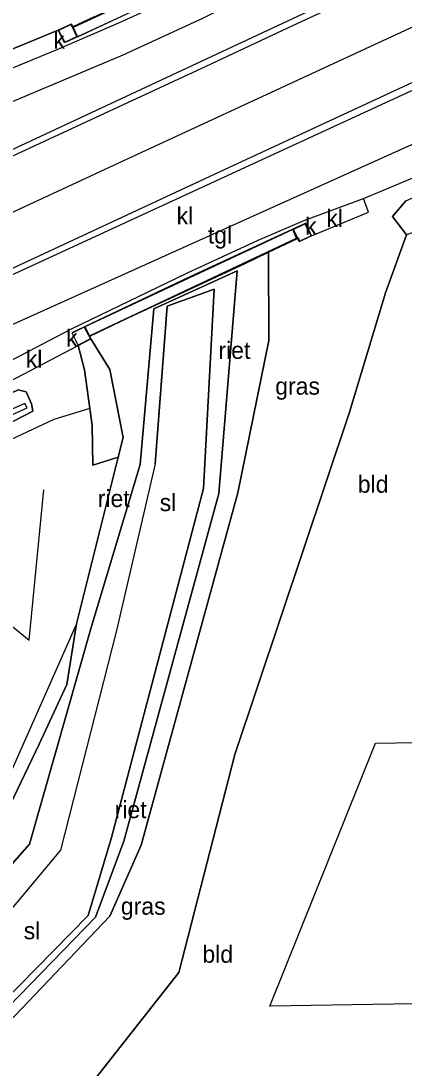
# Model space of a CAD drawing. Extents: x 154825 to 158680, y 370717 to 378075.
# Drawn here: x 157622 to 157644.3, y 372741.7 to 372802.7 of the extents above; entities that cross this region are included whole.
import ezdxf

# ---------------------------------------------------------------- set-up
doc = ezdxf.new("R2010")
doc.units = 0
for name, color, linetype in [('bouwland_akkerland(vs)', 7, 'Continuous'), ('breuklijn', 7, 'Continuous'), ('deelstreep(3-9)', 7, 'Continuous'), ('grazige vegetatie(vs)', 7, 'Continuous'), ('hoogteverschillijn', 7, 'Continuous'), ('insteek sloot', 7, 'Continuous'), ('kantstreep', 7, 'Continuous'), ('klinkerverharding(vs)', 7, 'Continuous'), ('kolk', 7, 'Continuous'), ('maaiveldlijn algemeen', 7, 'Continuous'), ('maaiveldlijn algemeen - gesloten verharding', 7, 'Continuous'), ('maaiveldlijn algemeen - open verharding', 7, 'Continuous'), ('maaiveldlijn algemeen - tegelverharding', 7, 'Continuous'), ('muur(vs)', 7, 'Continuous'), ('onbekende vlakscheiding', 7, 'Continuous'), ('raster - hek', 7, 'Continuous'), ('Sloot bodem', 7, 'Continuous'), ('sloot(vs)', 7, 'Continuous'), ('tegelverh(vs)', 7, 'Continuous'), ('vlak_akkerland', 7, 'Continuous'), ('vlak_Grazige_vegetatie', 7, 'Continuous'), ('waterniveaulijn', 7, 'Continuous')]:
    doc.layers.add(name, color=color, linetype=linetype)

msp = doc.modelspace()

# ---------------------------------------------------------------- linework, layer by layer
at = {"layer": 'breuklijn'}
for points in [[(157587.111, 372729.567), (157594.936, 372731.253), (157612.066, 372732.628), (157623.627, 372737.634), (157631.196, 372747.282), (157634.469, 372759.967), (157641.12, 372779.894), (157643.223, 372786.821), (157644.44, 372790.214)], [(157625.352, 372783.762), (157625.725, 372782.343), (157626.028, 372780.091), (157626.16, 372779.105), (157626.196, 372776.801), (157627.673, 372777.26)], [(157625.252, 372767.569), (157624.695, 372764.043), (157623.074, 372760.572), (157619.477, 372753.057), (157616.168, 372749.847)]]:
    msp.add_lwpolyline(points, dxfattribs=at)
at = {"layer": 'deelstreep(3-9)'}
msp.add_lwpolyline([(157693.043, 372824.713), (157671.186, 372814.569), (157649.303, 372804.409), (157627.442, 372794.265), (157604.563, 372783.623), (157594.539, 372778.918), (157572.689, 372768.797), (157551.109, 372758.812), (157529.265, 372748.708), (157507.38, 372738.556), (157474.532, 372723.31), (157452.879, 372713.294), (157431.035, 372703.171), (157418.737, 372697.461), (157398.094, 372687.913), (157373.806, 372676.653), (157351.942, 372666.537), (157329.99, 372656.33)], dxfattribs=at)
at = {"layer": 'hoogteverschillijn'}
for points in [[(157577.86, 372746.91), (157582.76, 372749.34), (157581.53, 372752.44), (157580.3, 372756.93), (157588.4, 372760.03), (157592.22, 372753.12), (157595.85, 372745.71), (157606.08, 372747.86), (157603.53, 372752.13), (157601.08, 372757.12), (157598.2, 372763.27), (157603.97, 372766.25), (157606.75, 372759.52), (157609.59, 372754.03), (157611.41, 372750.25), (157617.42, 372757.68), (157614.72, 372764.42), (157612.21, 372770.39), (157618.51, 372773.67), (157620.42, 372768.31), (157622.49, 372766.61), (157623.36, 372775.36)], [(157650.89, 372745.54), (157636.49, 372745.31), (157642.64, 372760.62), (157654.69, 372760.81)]]:
    msp.add_lwpolyline(points, dxfattribs=at)
at = {"layer": 'insteek sloot'}
for points in [[(157644.44, 372790.214), (157643.639, 372791.266), (157644.414, 372792.194), (157648.668, 372794.06), (157668.042, 372802.963), (157690.488, 372813.509), (157710.637, 372822.893), (157718.202, 372826.317), (157718.597, 372826.227), (157719.211, 372825.175)], [(157588.183, 372735.817), (157600.914, 372736.738), (157611.494, 372738.963), (157620.466, 372743.509), (157627.181, 372750.545), (157629.016, 372754.681), (157634.631, 372775.185), (157636.436, 372784.055), (157636.425, 372789.188)], [(157627.673, 372777.26), (157627.957, 372778.418), (157627.187, 372782.364), (157626.091, 372784.145)], [(157571.839, 372755.393), (157578.612, 372758.781), (157589.679, 372764.105), (157601.38, 372769.602), (157614.817, 372775.871), (157622.713, 372779.936), (157622.64, 372780.369), (157622.327, 372781.071), (157621.861, 372781.192), (157615.401, 372778.13), (157599.803, 372770.901), (157588.395, 372765.824), (157577.324, 372760.617), (157547.773, 372746.909), (157532.108, 372739.67), (157519.942, 372733.846), (157519.066, 372732.843), (157519.805, 372731.699), (157520.411, 372731.789)], [(157627.673, 372777.26), (157625.252, 372767.569)], [(157625.252, 372767.569), (157620.507, 372756.875), (157616.168, 372749.847)]]:
    msp.add_lwpolyline(points, dxfattribs=at)
at = {"layer": 'kantstreep'}
for points in [[(157810.642, 372876.047), (157801.787, 372871.942), (157775.855, 372859.772), (157754.323, 372849.156), (157753.467, 372848.807), (157743.285, 372844.026), (157725.96, 372836.416), (157713.519, 372830.914), (157693.182, 372821.507), (157668.946, 372810.301), (157650.14, 372801.549), (157633.009, 372793.594), (157612.556, 372784.078), (157591.646, 372774.31), (157568.572, 372763.649), (157543.048, 372751.844), (157518.223, 372740.346), (157495.305, 372729.732), (157482.152, 372723.627), (157473.393, 372719.561)], [(157758.119, 372858.406), (157746.578, 372853.322), (157739.858, 372850.207), (157734.786, 372847.596), (157723.687, 372842.087), (157702.455, 372832.346), (157680.986, 372822.407), (157659.832, 372812.619), (157637.516, 372802.231), (157632.783, 372800.004), (157617.213, 372792.777), (157595.923, 372782.873), (157569.754, 372770.754), (157543.551, 372758.615), (157517.061, 372746.357), (157486.415, 372732.149), (157469.859, 372724.474), (157454.404, 372717.289), (157430.129, 372706.046), (157404.834, 372694.323), (157376.212, 372681.022), (157354.771, 372671.073), (157328.63, 372658.971)]]:
    msp.add_lwpolyline(points, dxfattribs=at)
at = {"layer": 'maaiveldlijn algemeen'}
for points in [[(157624.19, 372802.121), (157624.946, 372802.469), (157625.043, 372802.306), (157626.241, 372802.867), (157627.418, 372803.418), (157637.157, 372807.982), (157637.073, 372808.162), (157637.806, 372808.542), (157637.984, 372808.189), (157638.182, 372807.796), (157638.17, 372807.758), (157631.445, 372804.59), (157624.553, 372801.382), (157624.19, 372802.121)], [(157638.923, 372790.156), (157638.584, 372790.887), (157631.81, 372787.737), (157624.989, 372784.503), (157625.352, 372783.762)], [(157636.425, 372789.188), (157638.103, 372789.997), (157638.193, 372789.812), (157638.923, 372790.156)], [(157626.091, 372784.145), (157626.035, 372784.308), (157628.261, 372785.374), (157635.059, 372788.545), (157636.425, 372789.188)], [(157625.352, 372783.762), (157626.091, 372784.145)]]:
    msp.add_lwpolyline(points, dxfattribs=at)
at = {"layer": 'maaiveldlijn algemeen - gesloten verharding'}
for points in [[(157485.687, 372732.182), (157486.378, 372732.42), (157516.967, 372746.586), (157543.468, 372758.878), (157569.582, 372771.009), (157595.752, 372783.116), (157617.886, 372793.484), (157648.669, 372807.877)], [(157597.917, 372776.725), (157614.416, 372784.61), (157651.189, 372801.57)], [(157619.822, 372784.239), (157647.501, 372796.702), (157649.564, 372797.76)]]:
    msp.add_lwpolyline(points, dxfattribs=at)
at = {"layer": 'maaiveldlijn algemeen - open verharding'}
for points in [[(157620.903, 372799.656), (157620.632, 372800.667), (157624.19, 372802.121)], [(157638.923, 372790.156), (157642.227, 372791.525), (157641.941, 372792.321)], [(157620.849, 372782.58), (157621.351, 372781.668), (157625.352, 372783.762)]]:
    msp.add_lwpolyline(points, dxfattribs=at)
at = {"layer": 'maaiveldlijn algemeen - tegelverharding'}
for points in [[(157647.617, 372810.253), (157640.205, 372806.577), (157632.573, 372802.798), (157627.937, 372800.655), (157620.389, 372797.489), (157616.624, 372795.926)], [(157641.419, 372809.29), (157638.195, 372807.682), (157638.24, 372807.566), (157632.098, 372804.535), (157627.742, 372802.541), (157624.115, 372800.973), (157620.903, 372799.656)], [(157641.941, 372792.321), (157648.24, 372794.955), (157648.179, 372795.133)], [(157620.849, 372782.58), (157624.93, 372784.707), (157631.714, 372787.988), (157635.808, 372789.889), (157638.538, 372791.053), (157641.941, 372792.321)]]:
    msp.add_lwpolyline(points, dxfattribs=at)
at = {"layer": 'muur(vs)'}
for points in [[(157625.057, 372802.27), (157625.318, 372801.738), (157637.408, 372807.386), (157637.18, 372807.9), (157625.057, 372802.27)], [(157624.933, 372802.441), (157624.21, 372802.101), (157624.572, 372801.411), (157625.262, 372801.741), (157624.933, 372802.441)], [(157637.86, 372790.514), (157638.203, 372789.84), (157638.906, 372790.155)], [(157625.704, 372784.827), (157625.001, 372784.492)]]:
    msp.add_lwpolyline(points, dxfattribs=at)
at = {"layer": 'onbekende vlakscheiding'}
for points in [[(157637.86, 372790.514), (157638.536, 372790.85), (157638.906, 372790.155)], [(157625.729, 372784.846), (157626.001, 372784.325), (157638.049, 372790.016), (157637.834, 372790.525), (157625.729, 372784.846)], [(157625.704, 372784.827), (157626.063, 372784.147), (157625.346, 372783.785), (157625.001, 372784.492)]]:
    msp.add_lwpolyline(points, dxfattribs=at)
at = {"layer": 'raster - hek'}
msp.add_lwpolyline([(157626.028, 372780.091), (157623.926, 372779.459), (157615.187, 372775.358), (157602.764, 372769.369), (157579.062, 372758.41), (157571.839, 372755.393)], dxfattribs=at)
at = {"layer": 'Sloot bodem'}
for points in [[(157629.832, 372776.875), (157630.518, 372786.058), (157633.257, 372787.041), (157632.638, 372775.44)], [(157633.209, 372786.142), (157632.638, 372775.44)], [(157630.459, 372785.271), (157629.832, 372776.875)], [(157615.43, 372777.002), (157622.382, 372780.137), (157622.25, 372780.386), (157615.322, 372777.332), (157605.756, 372772.873), (157600.526, 372770.317), (157588.379, 372764.902), (157577.969, 372759.949), (157560.273, 372751.612), (157550.381, 372746.905), (157532.851, 372738.949)], [(157629.832, 372776.875), (157627.571, 372767.176), (157624.317, 372754.387), (157618.698, 372747.684), (157611.837, 372744.464), (157598.133, 372742.348), (157587.184, 372742.854)], [(157632.638, 372775.44), (157627.295, 372755.134), (157625.938, 372750.586), (157619.912, 372744.485), (157611.354, 372739.98), (157601.635, 372738.5), (157588.317, 372738.484)]]:
    msp.add_lwpolyline(points, dxfattribs=at)
at = {"layer": 'vlak_akkerland'}
msp.add_lwpolyline([(157579.19, 372589.58), (157588.68, 372596.72), (157592.86, 372610.16), (157603.82, 372641.26), (157610.14, 372666.38), (157609.83, 372692.29), (157604.12, 372716.17), (157587.111, 372729.567), (157594.936, 372731.253), (157612.066, 372732.628), (157623.627, 372737.634), (157631.196, 372747.282), (157634.469, 372759.967), (157641.12, 372779.894), (157643.223, 372786.821), (157644.44, 372790.214)], dxfattribs=at)
at = {"layer": 'vlak_Grazige_vegetatie'}
for points in [[(157718.597, 372826.227), (157719.211, 372825.175), (157718.613, 372824.622), (157711.878, 372821.742), (157691.83, 372811.981), (157670.333, 372801.834), (157651.543, 372793.205), (157647.977, 372791.462), (157644.44, 372790.214), (157643.639, 372791.266), (157644.414, 372792.194), (157648.668, 372794.06), (157668.041, 372802.963), (157690.488, 372813.509), (157710.637, 372822.893), (157718.202, 372826.317)], [(157627.673, 372777.26), (157626.196, 372776.801), (157626.16, 372779.105), (157626.028, 372780.091), (157625.725, 372782.343), (157625.352, 372783.762), (157626.091, 372784.145), (157627.187, 372782.364), (157627.957, 372778.418)], [(157622.327, 372781.071), (157622.64, 372780.369), (157622.713, 372779.936), (157614.817, 372775.871), (157601.38, 372769.602), (157589.679, 372764.105), (157578.612, 372758.781), (157571.839, 372755.394), (157561.007, 372750.323), (157551.28, 372745.795), (157533.446, 372737.662), (157520.411, 372731.789), (157519.805, 372731.699), (157519.066, 372732.843), (157519.942, 372733.846), (157532.108, 372739.67), (157547.773, 372746.909), (157577.324, 372760.617), (157588.395, 372765.824), (157599.803, 372770.901), (157615.4, 372778.13), (157621.861, 372781.192)], [(157519.726, 372732.817), (157519.874, 372732.366), (157521.184, 372732.99), (157521.545, 372733.113), (157533.001, 372738.635), (157550.489, 372746.533), (157560.396, 372751.166), (157578.086, 372759.528), (157588.497, 372764.496), (157600.67, 372769.892), (157605.858, 372772.509), (157615.43, 372777.002), (157622.382, 372780.137), (157622.25, 372780.386), (157615.322, 372777.332), (157605.756, 372772.873), (157600.526, 372770.317), (157588.379, 372764.902), (157577.969, 372759.949), (157560.273, 372751.612), (157550.381, 372746.905), (157532.851, 372738.949), (157521.372, 372733.572), (157520.994, 372733.424)]]:
    msp.add_lwpolyline(points, close=True, dxfattribs=at)
for points in [[(157626.241, 372802.867), (157625.043, 372802.306), (157624.946, 372802.47), (157624.19, 372802.121), (157620.632, 372800.667), (157620.903, 372799.656), (157615.945, 372797.606), (157615.975, 372797.533), (157607.82, 372793.745), (157586.674, 372783.996), (157571.859, 372777.1), (157549.283, 372766.603), (157528.619, 372757.043)], [(157611.494, 372738.963), (157620.466, 372743.509), (157627.181, 372750.545), (157629.016, 372754.681), (157634.631, 372775.185), (157636.436, 372784.055), (157636.425, 372789.188), (157638.155, 372790.022), (157638.193, 372789.812), (157638.923, 372790.156), (157642.227, 372791.525), (157641.941, 372792.321), (157648.24, 372794.955)], [(157644.414, 372792.194), (157643.639, 372791.266), (157644.44, 372790.214), (157643.223, 372786.821), (157641.12, 372779.894), (157634.469, 372759.967), (157631.196, 372747.282), (157623.627, 372737.634)], [(157619.477, 372753.057), (157623.074, 372760.572), (157624.695, 372764.043), (157625.252, 372767.569), (157627.673, 372777.26), (157627.957, 372778.418), (157627.187, 372782.364), (157626.091, 372784.145), (157626.035, 372784.308), (157628.261, 372785.374), (157635.059, 372788.545), (157636.425, 372789.188), (157636.436, 372784.055), (157634.631, 372775.185), (157629.016, 372754.681), (157627.181, 372750.545), (157620.466, 372743.509)], [(157620.007, 372743.973), (157626.353, 372750.486), (157628.006, 372754.926), (157633.525, 372775.15), (157634.588, 372788.107), (157629.752, 372785.891), (157628.961, 372776.83), (157626.106, 372767.354), (157622.527, 372754.741), (157617.182, 372748.719)], [(157617.182, 372748.719), (157622.527, 372754.741), (157626.106, 372767.354), (157628.961, 372776.83), (157629.752, 372785.891), (157634.588, 372788.107), (157633.525, 372775.15), (157628.006, 372754.926), (157626.353, 372750.486), (157620.007, 372743.973)], [(157619.912, 372744.485), (157625.938, 372750.586), (157627.295, 372755.134), (157632.638, 372775.44), (157633.257, 372787.041), (157630.518, 372786.058), (157629.832, 372776.875), (157627.571, 372767.176), (157624.317, 372754.387), (157618.698, 372747.684)], [(157621.351, 372781.668), (157625.352, 372783.762), (157625.725, 372782.343), (157626.028, 372780.091), (157623.926, 372779.459), (157615.187, 372775.358)], [(157614.817, 372775.871), (157622.713, 372779.936), (157622.64, 372780.369), (157622.327, 372781.071), (157621.861, 372781.192)]]:
    msp.add_lwpolyline(points, dxfattribs=at)
at = {"layer": 'waterniveaulijn'}
msp.add_lwpolyline([(157587.12, 372743.402), (157598.066, 372743.08), (157611.305, 372745.456), (157617.182, 372748.719), (157622.527, 372754.741), (157626.106, 372767.354), (157628.961, 372776.83), (157629.752, 372785.891), (157634.588, 372788.107), (157633.525, 372775.15), (157628.006, 372754.926), (157626.353, 372750.486), (157620.007, 372743.973), (157611.38, 372739.647), (157601.486, 372737.703), (157588.201, 372737.493)], dxfattribs=at)

# ---------------------------------------------------------------- texts
at = {"layer": 'bouwland_akkerland(vs)'}
for p in [(157641.612, 372775.195), (157632.574, 372747.842)]:
    msp.add_text('bld', height=1, dxfattribs=at).set_placement(p)
at = {"layer": 'grazige vegetatie(vs)'}
for s, p in [('riet', (157633.506, 372782.984)), ('gras', (157636.81, 372780.903)), ('riet', (157626.489, 372774.362)), ('riet', (157627.47, 372756.256)), ('gras', (157627.831, 372750.637))]:
    msp.add_text(s, height=1, dxfattribs=at).set_placement(p)
at = {"layer": 'klinkerverharding(vs)'}
for p in [(157631.073, 372790.82), (157639.78, 372790.67), (157622.301, 372782.477)]:
    msp.add_text('kl', height=1, dxfattribs=at).set_placement(p)
at = {"layer": 'kolk'}
for p in [(157623.907, 372801.038), (157638.547, 372790.216), (157624.642, 372783.699)]:
    msp.add_text('k', height=1, dxfattribs=at).set_placement(p)
at = {"layer": 'sloot(vs)'}
for p in [(157630.092, 372774.124), (157622.183, 372749.209)]:
    msp.add_text('sl', height=1, dxfattribs=at).set_placement(p)
at = {"layer": 'tegelverh(vs)'}
msp.add_text('tgl', height=1, dxfattribs=at).set_placement((157632.891, 372789.699))

doc.saveas('drawing.dxf')
